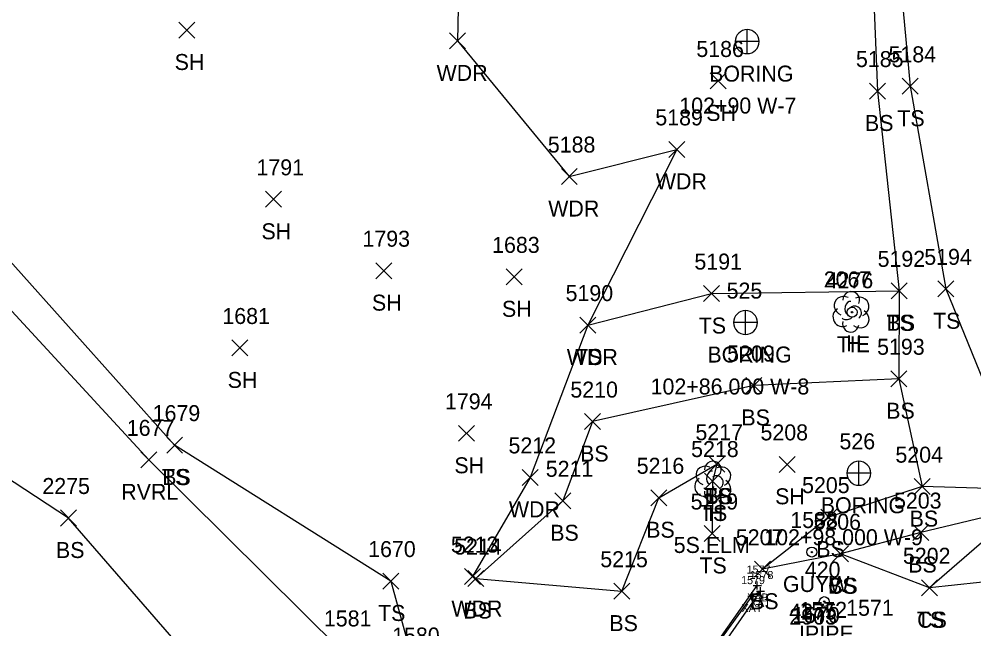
# Model space of a CAD drawing. Extents: x 1509053 to 1511576, y 400838 to 402572.
# Drawn here: x 1509983.2 to 1510102.6, y 401661.1 to 401737.4 of the extents above; entities that cross this region are included whole.
import ezdxf

# ---------------------------------------------------------------- set-up
doc = ezdxf.new("R2010")
doc.units = 0
for name, color, linetype in [('B_A', 7, 'Continuous'), ('B_I', 7, 'Continuous'), ('B_TIC', 7, 'Continuous'), ('BSUBM', 7, 'Continuous'), ('C_A', 7, 'Continuous'), ('C_I', 7, 'Continuous'), ('CBP', 7, 'Continuous'), ('D_I', 7, 'Continuous'), ('G_A', 7, 'Continuous'), ('G_C', 7, 'Continuous'), ('G_I', 7, 'Continuous'), ('GA_P', 7, 'Continuous'), ('L_A', 7, 'Continuous'), ('L_C', 7, 'Continuous'), ('L_I', 7, 'Continuous'), ('L_TIC', 7, 'Continuous'), ('LAWA', 7, 'Continuous'), ('LAWE', 7, 'Continuous'), ('LELB', 7, 'Continuous'), ('LTD', 7, 'Continuous'), ('M_A', 7, 'Continuous'), ('M_I', 7, 'Continuous'), ('MPIP', 7, 'Continuous'), ('U_A', 7, 'Continuous'), ('U_I', 7, 'Continuous'), ('UPGW', 7, 'Continuous')]:
    doc.layers.add(name, color=color, linetype=linetype)

msp = doc.modelspace()

# ---------------------------------------------------------------- linework, layer by layer
at = {"layer": 'B_TIC'}
for p, q in [((1510075.55, 401666.57), (1510075.62, 401666.57)), ((1510075.93, 401665.88), (1510076, 401665.88)), ((1510074.87, 401665.24), (1510074.95, 401665.24))]:
    msp.add_line(p, q, dxfattribs=at)
for points in [[(1510075.54, 401666.07), (1510075.54, 401667.07)], [(1510074.87, 401664.74), (1510074.87, 401665.74)], [(1510075.04, 401666.57), (1510076.05, 401666.57)], [(1510075.42, 401665.88), (1510076.42, 401665.88)], [(1510075.92, 401665.38), (1510075.92, 401666.38)], [(1510074.37, 401665.24), (1510075.37, 401665.24)]]:
    msp.add_lwpolyline(points, dxfattribs=at)
at = {"layer": 'BSUBM'}
for points in [[(1510068.2, 401656.14), (1510075.54, 401666.57)], [(1510069.19, 401656.14), (1510075.92, 401665.88)], [(1510075.92, 401665.88), (1510074.87, 401665.24)], [(1510074.87, 401665.24), (1510068.2, 401656.03)]]:
    msp.add_lwpolyline(points, dxfattribs=at)
at = {"layer": 'CBP'}
for radius in [0.625, 0.0833]:
    msp.add_circle((1510087.4, 401700.76), radius, dxfattribs=at)
at = {"layer": 'GA_P'}
for p, q in [((1510074.27, 401734.62), (1510074.27, 401736.12)), ((1510074.27, 401734.62), (1510072.77, 401734.62)), ((1510075.77, 401734.62), (1510074.27, 401734.62)), ((1510074.27, 401733.12), (1510074.27, 401734.62)), ((1510074.06, 401699.47), (1510074.06, 401700.97)), ((1510074.06, 401699.47), (1510072.56, 401699.47)), ((1510075.56, 401699.47), (1510074.06, 401699.47)), ((1510074.06, 401697.97), (1510074.06, 401699.47)), ((1510088.24, 401680.61), (1510088.24, 401682.11)), ((1510088.24, 401680.61), (1510086.74, 401680.61)), ((1510089.74, 401680.61), (1510088.24, 401680.61)), ((1510088.24, 401679.11), (1510088.24, 401680.61))]:
    msp.add_line(p, q, dxfattribs=at)
for centre, start, end in [((1510074.27, 401734.62), 90, 180), ((1510074.27, 401734.62), 0, 90), ((1510074.27, 401734.62), 180, 270), ((1510074.27, 401734.62), 270, 0), ((1510074.06, 401699.47), 90, 180), ((1510074.06, 401699.47), 0, 90), ((1510074.06, 401699.47), 180, 270), ((1510074.06, 401699.47), 270, 0), ((1510088.24, 401680.61), 90, 180), ((1510088.24, 401680.61), 0, 90), ((1510088.24, 401680.61), 180, 270), ((1510088.24, 401680.61), 270, 0)]:
    msp.add_arc(centre, 1.5, start, end, dxfattribs=at)
at = {"layer": 'L_TIC'}
for points in [[(1510003.15, 401735.07), (1510005.15, 401737.07)], [(1510005.15, 401735.07), (1510003.15, 401737.07)], [(1510037.04, 401733.71), (1510039.04, 401735.71)], [(1510039.04, 401733.71), (1510037.04, 401735.71)], [(1510069.66, 401728.7), (1510071.66, 401730.7)], [(1510071.66, 401728.7), (1510069.66, 401730.7)], [(1510089.57, 401727.44), (1510091.57, 401729.44)], [(1510091.57, 401727.44), (1510089.57, 401729.44)], [(1510093.65, 401728.03), (1510095.65, 401730.03)], [(1510095.65, 401728.03), (1510093.65, 401730.03)], [(1510064.48, 401720.14), (1510066.48, 401722.14)], [(1510066.48, 401720.14), (1510064.48, 401722.14)], [(1510051.02, 401716.74), (1510053.02, 401718.74)], [(1510053.02, 401716.74), (1510051.02, 401718.74)], [(1510014.01, 401713.89), (1510016.01, 401715.89)], [(1510016.01, 401713.89), (1510014.01, 401715.89)], [(1510027.83, 401704.96), (1510029.83, 401706.96)], [(1510029.83, 401704.96), (1510027.83, 401706.96)], [(1510044.1, 401704.19), (1510046.1, 401706.19)], [(1510046.1, 401704.19), (1510044.1, 401706.19)], [(1510068.8, 401702.1), (1510070.8, 401704.1)], [(1510070.8, 401702.1), (1510068.8, 401704.1)], [(1510092.28, 401702.44), (1510094.28, 401704.44)], [(1510094.28, 401702.44), (1510092.28, 401704.44)], [(1510092.28, 401702.44), (1510094.28, 401704.44)], [(1510094.28, 401702.44), (1510092.28, 401704.44)], [(1510098.12, 401702.69), (1510100.12, 401704.69)], [(1510100.12, 401702.69), (1510098.12, 401704.69)], [(1510053.33, 401698.16), (1510055.33, 401700.16)], [(1510055.33, 401698.16), (1510053.33, 401700.16)], [(1510053.33, 401698.16), (1510055.33, 401700.16)], [(1510055.33, 401698.16), (1510053.33, 401700.16)], [(1510009.79, 401695.29), (1510011.79, 401697.29)], [(1510011.79, 401695.29), (1510009.79, 401697.29)], [(1510092.23, 401691.44), (1510094.23, 401693.44)], [(1510094.23, 401691.44), (1510092.23, 401693.44)], [(1510092.23, 401691.44), (1510094.23, 401693.44)], [(1510094.23, 401691.44), (1510092.23, 401693.44)], [(1510074.11, 401690.6), (1510076.11, 401692.6)], [(1510076.11, 401690.6), (1510074.11, 401692.6)], [(1510053.93, 401686.08), (1510055.93, 401688.08)], [(1510055.93, 401686.08), (1510053.93, 401688.08)], [(1510038.15, 401684.61), (1510040.15, 401686.61)], [(1510040.15, 401684.61), (1510038.15, 401686.61)], [(1510001.64, 401683.14), (1510003.64, 401685.14)], [(1510003.64, 401683.14), (1510001.64, 401685.14)], [(1510001.64, 401683.14), (1510003.64, 401685.14)], [(1510003.64, 401683.14), (1510001.64, 401685.14)], [(1509998.39, 401681.29), (1510000.39, 401683.29)], [(1510000.39, 401681.29), (1509998.39, 401683.29)], [(1509998.39, 401681.29), (1510000.39, 401683.29)], [(1510000.39, 401681.29), (1509998.39, 401683.29)], [(1510069.49, 401680.75), (1510071.49, 401682.75)], [(1510071.49, 401680.75), (1510069.49, 401682.75)], [(1510069.49, 401680.75), (1510071.49, 401682.75)], [(1510071.49, 401680.75), (1510069.49, 401682.75)], [(1510078.28, 401680.73), (1510080.28, 401682.73)], [(1510080.28, 401680.73), (1510078.28, 401682.73)], [(1510046.1, 401679.1), (1510048.1, 401681.1)], [(1510048.1, 401679.1), (1510046.1, 401681.1)], [(1510068.95, 401678.64), (1510070.95, 401680.64)], [(1510070.95, 401678.64), (1510068.95, 401680.64)], [(1510095.16, 401677.94), (1510097.16, 401679.94)], [(1510097.16, 401677.94), (1510095.16, 401679.94)], [(1510095.16, 401677.94), (1510097.16, 401679.94)], [(1510097.16, 401677.94), (1510095.16, 401679.94)], [(1510050.19, 401676.17), (1510052.19, 401678.17)], [(1510052.19, 401676.17), (1510050.19, 401678.17)], [(1510062.2, 401676.55), (1510064.2, 401678.55)], [(1510064.2, 401676.55), (1510062.2, 401678.55)], [(1509988.35, 401674.01), (1509990.35, 401676.02)], [(1509990.35, 401674.01), (1509988.35, 401676.02)], [(1510083.48, 401674.13), (1510085.48, 401676.13)], [(1510085.48, 401674.13), (1510083.48, 401676.13)], [(1510068.89, 401672.08), (1510070.89, 401674.08)], [(1510070.89, 401672.08), (1510068.89, 401674.08)], [(1510094.98, 401672.19), (1510096.98, 401674.19)], [(1510096.98, 401672.19), (1510094.98, 401674.19)], [(1510084.95, 401669.54), (1510086.95, 401671.54)], [(1510086.95, 401669.54), (1510084.95, 401671.54)], [(1510084.95, 401669.54), (1510086.95, 401671.54)], [(1510086.95, 401669.54), (1510084.95, 401671.54)], [(1510075.18, 401667.6), (1510077.18, 401669.6)], [(1510077.18, 401667.6), (1510075.18, 401669.6)], [(1510075.18, 401667.6), (1510077.18, 401669.6)], [(1510077.18, 401667.6), (1510075.18, 401669.6)], [(1510028.68, 401666.13), (1510030.68, 401668.13)], [(1510030.68, 401666.13), (1510028.68, 401668.13)], [(1510038.9, 401666.69), (1510040.9, 401668.69)], [(1510040.9, 401666.69), (1510038.9, 401668.69)], [(1510039.31, 401666.44), (1510041.31, 401668.44)], [(1510041.31, 401666.44), (1510039.31, 401668.44)], [(1510057.58, 401664.86), (1510059.58, 401666.86)], [(1510059.58, 401664.86), (1510057.58, 401666.86)], [(1510096.1, 401665.29), (1510098.1, 401667.29)], [(1510098.1, 401665.29), (1510096.1, 401667.29)], [(1510096.1, 401665.29), (1510098.1, 401667.29)], [(1510098.1, 401665.29), (1510096.1, 401667.29)]]:
    msp.add_lwpolyline(points, dxfattribs=at)
at = {"layer": 'LAWA'}
msp.add_lwpolyline([(1510048.54, 401845.56), (1510045.67, 401826.12), (1510042.8, 401795.88), (1510038.66, 401765.31), (1510038.04, 401734.71), (1510052.02, 401717.74), (1510065.48, 401721.14), (1510054.33, 401699.16), (1510047.1, 401680.1), (1510039.9, 401667.69)], dxfattribs=at)
at = {"layer": 'LAWE'}
for points in [[(1509999.39, 401682.29), (1509931.32, 401756.22), (1509918.51, 401791.76)], [(1510023.43, 401658.46), (1509999.39, 401682.29)]]:
    msp.add_lwpolyline(points, dxfattribs=at)
at = {"layer": 'LELB'}
for points in [[(1510112.55, 401827.76), (1510104.59, 401805.66), (1510094.64, 401781.22), (1510089.62, 401751.93), (1510090.57, 401728.44), (1510093.28, 401703.44), (1510093.23, 401692.44), (1510096.16, 401678.94)], [(1510118.99, 401826.89), (1510108.76, 401803.89), (1510097.32, 401781.18), (1510092.53, 401751.99), (1510094.65, 401729.03), (1510099.12, 401703.69), (1510105.62, 401687.7), (1510108.31, 401680.25)], [(1510002.64, 401684.14), (1509936.25, 401758.43)], [(1510431.72, 401516.61), (1510341.14, 401547.81), (1510292.56, 401583.77), (1510226.42, 401599.28), (1510151.75, 401587.72), (1510095.68, 401580.81), (1510017.56, 401603.54), (1510015.48, 401644.92), (1509989.35, 401675.01), (1509940.27, 401707.21)], [(1510054.33, 401699.16), (1510069.8, 401703.1), (1510093.28, 401703.44)], [(1510093.23, 401692.44), (1510075.11, 401691.6), (1510054.93, 401687.08), (1510051.19, 401677.17), (1510040.31, 401667.44), (1510058.58, 401665.86), (1510063.2, 401677.55), (1510070.49, 401681.75)], [(1510191.44, 401691.91), (1510160.44, 401687.48), (1510135.48, 401683.1), (1510105.87, 401678.66), (1510096.16, 401678.94), (1510084.48, 401675.13), (1510076.18, 401668.6)], [(1510191.87, 401689.39), (1510160.54, 401685.33), (1510135.43, 401679.89), (1510105.91, 401675.58), (1510095.98, 401673.19), (1510085.95, 401670.54), (1510076.18, 401668.6)], [(1510191.87, 401689.39), (1510160.37, 401682.03), (1510135.85, 401678.45), (1510107.02, 401674.89), (1510097.1, 401666.29)], [(1510029.68, 401667.13), (1510002.64, 401684.14)], [(1510070.49, 401681.75), (1510069.95, 401679.64), (1510069.89, 401673.08)], [(1510185.87, 401675.88), (1510161.04, 401671.59), (1510135.73, 401670.98), (1510106.47, 401667.26), (1510097.1, 401666.29), (1510085.95, 401670.54)], [(1510029.68, 401667.13), (1510032.63, 401656.31)]]:
    msp.add_lwpolyline(points, dxfattribs=at)
at = {"layer": 'LTD'}
for p, q in [((1510087.24, 401700.87), (1510087.24, 401700.87)), ((1510087.24, 401700.87), (1510087.24, 401700.87)), ((1510069.95, 401679.64), (1510069.95, 401679.64)), ((1510069.95, 401679.64), (1510069.95, 401679.64))]:
    msp.add_line(p, q, dxfattribs=at)
for centre in [(1510087.29, 401702.3), (1510069.99, 401681.07)]:
    msp.add_arc(centre, 1.05, 335.5272, 180.9563, dxfattribs=at)
for centre, major_axis, ratio, start_param, end_param in [((1510086.45, 401701.53), (1.21, -0.51), 0.895232, 1.570796, 4.712389), ((1510088.28, 401701.45), (-1.14, -0.48), 0.949671, 1.570796, 4.712389), ((1510087.03, 401701.33), (-0.208, -0.792), 0.645439, 3.141593, 6.283185), ((1510087.74, 401700.7), (-0.5, 0.667), 0.989748, 3.141593, 6.283185), ((1510086.16, 401700.16), (0.58, -1.04), 0.959034, 3.141593, 6.283185), ((1510086.78, 401700.12), (-0.625, -0.083), 0.423636, 0, 3.141593), ((1510088.24, 401700.03), (-1.09, 0.79), 0.841452, 1.570796, 4.712389), ((1510087.24, 401699.37), (0.26, 1.06), 0.942809, 1.570796, 4.712389), ((1510069.16, 401680.3), (1.21, -0.51), 0.895232, 1.570796, 4.712389), ((1510070.99, 401680.22), (-1.14, -0.48), 0.949671, 1.570796, 4.712389), ((1510068.86, 401678.93), (0.58, -1.04), 0.959034, 3.141593, 6.283185), ((1510069.74, 401680.09), (-0.208, -0.792), 0.645439, 3.141593, 6.283185), ((1510070.45, 401679.47), (-0.5, 0.667), 0.989748, 3.141593, 6.283185), ((1510069.49, 401678.89), (-0.625, -0.083), 0.423636, 0, 3.141593), ((1510070.95, 401678.8), (-1.09, 0.79), 0.841452, 1.570796, 4.712389), ((1510069.95, 401678.14), (0.26, 1.06), 0.942809, 1.570796, 4.712389)]:
    msp.add_ellipse(centre, major_axis=major_axis, ratio=ratio, start_param=start_param, end_param=end_param, dxfattribs=at)
at = {"layer": 'MPIP'}
for radius in [0.625, 0.0833]:
    msp.add_circle((1510083.92, 401664.55), radius, dxfattribs=at)
at = {"layer": 'UPGW'}
for radius in [0.625, 0.0833]:
    msp.add_circle((1510082.36, 401670.76), radius, dxfattribs=at)

# ---------------------------------------------------------------- texts
at = {"layer": 'B_A'}
for s, p in [('XAB', (1510074.27, 401664.57)), ('XAT', (1510074.63, 401663.88)), ('XAT', (1510073.57, 401663.24))]:
    msp.add_text(s, height=1, dxfattribs=at).set_placement(p)
at = {"layer": 'B_I'}
for s, p in [('1577', (1510074.2, 401668.07)), ('1578', (1510074.58, 401667.38)), ('1579', (1510073.52, 401666.74))]:
    msp.add_text(s, height=1, dxfattribs=at).set_placement(p)
at = {"layer": 'C_A'}
msp.add_text('TIE', height=2, dxfattribs=at).set_placement((1510085.48, 401695.76))
at = {"layer": 'C_I'}
for s, p in [('4276', (1510084.09, 401703.76)), ('4275', (1510079.54, 401662.31)), ('2903', (1510079.55, 401661.68))]:
    msp.add_text(s, height=2, dxfattribs=at).set_placement(p)
at = {"layer": 'D_I'}
for s, p in [('1572', (1510080.82, 401662.52)), ('1571', (1510086.66, 401662.78))]:
    msp.add_text(s, height=2, dxfattribs=at).set_placement(p)
at = {"layer": 'G_A'}
for p in [(1510069.51, 401729.62), (1510069.3, 401694.47), (1510083.48, 401675.61)]:
    msp.add_text('BORING', height=2, dxfattribs=at).set_placement(p)
at = {"layer": 'G_C'}
for s, p in [('102+90 W-7', (1510065.78, 401725.62)), ('102+86.000 W-8', (1510062.19, 401690.47)), ('102+98.000 W-9', (1510076.41, 401671.61))]:
    msp.add_text(s, height=2, dxfattribs=at).set_placement(p)
at = {"layer": 'G_I'}
for s, p in [('525', (1510071.7, 401702.47)), ('526', (1510085.82, 401683.61))]:
    msp.add_text(s, height=2, dxfattribs=at).set_placement(p)
at = {"layer": 'L_A'}
for s, p in [('SH', (1510002.64, 401731.07)), ('WDR', (1510035.41, 401729.71)), ('SH', (1510069.15, 401724.7)), ('BS', (1510089.01, 401723.44)), ('TS', (1510093.06, 401724.03)), ('WDR', (1510062.84, 401716.14)), ('WDR', (1510049.38, 401712.74)), ('SH', (1510013.5, 401709.89)), ('SH', (1510027.32, 401700.96)), ('SH', (1510043.59, 401700.19)), ('TS', (1510091.69, 401698.44)), ('BS', (1510091.72, 401698.44)), ('TS', (1510097.53, 401698.69)), ('TS', (1510068.21, 401698.1)), ('H', (1510086.67, 401695.87)), ('WDR', (1510051.7, 401694.16)), ('TS', (1510052.74, 401694.16)), ('SH', (1510009.27, 401691.29)), ('BS', (1510091.67, 401687.44)), ('BS', (1510091.67, 401687.44)), ('BS', (1510073.55, 401686.6)), ('BS', (1510053.37, 401682.08)), ('SH', (1510037.64, 401680.61)), ('TS', (1510001.05, 401679.14)), ('BS', (1510001.08, 401679.14)), ('RVRL', (1509995.96, 401677.29)), ('RVRL', (1509995.96, 401677.29)), ('TS', (1510068.9, 401676.75)), ('BS', (1510068.93, 401676.75)), ('SH', (1510077.77, 401676.73)), ('WDR', (1510044.46, 401675.1)), ('TS', (1510068.36, 401674.64)), ('H', (1510069.38, 401674.64)), ('BS', (1510094.6, 401673.94)), ('BS', (1510094.6, 401673.94)), ('BS', (1510049.63, 401672.17)), ('BS', (1510061.64, 401672.55)), ('BS', (1509987.79, 401670.01)), ('BS', (1510082.92, 401670.13)), ('TS', (1510068.3, 401668.08)), ('BS', (1510094.42, 401668.19)), ('CS', (1510084.39, 401665.54)), ('BS', (1510084.39, 401665.54)), ('BS', (1510074.63, 401663.6)), ('BS', (1510074.63, 401663.6)), ('WDR', (1510037.26, 401662.69)), ('BS', (1510038.75, 401662.44)), ('TS', (1510028.09, 401662.13)), ('TS', (1510095.51, 401661.29)), ('CS', (1510095.54, 401661.29)), ('BS', (1510057.03, 401660.86))]:
    msp.add_text(s, height=2, dxfattribs=at).set_placement(p)
at = {"layer": 'L_C'}
msp.add_text('5S.ELM', height=2, dxfattribs=at).set_placement((1510065.08, 401670.64))
at = {"layer": 'L_I'}
for s, p in [('5186', (1510067.91, 401732.7)), ('5184', (1510091.96, 401732.03)), ('5185', (1510087.88, 401731.44)), ('5189', (1510062.78, 401724.14)), ('5188', (1510049.33, 401720.74)), ('1791', (1510012.88, 401717.89)), ('1793', (1510026.14, 401708.96)), ('1683', (1510042.36, 401708.19)), ('5194', (1510096.43, 401706.69)), ('5191', (1510067.67, 401706.1)), ('5192', (1510090.59, 401706.44)), ('5192', (1510090.59, 401706.44)), ('2067', (1510083.85, 401703.87)), ('5190', (1510051.55, 401702.16)), ('5190', (1510051.55, 401702.16)), ('1681', (1510008.61, 401699.29)), ('5209', (1510071.77, 401694.6)), ('5193', (1510090.53, 401695.44)), ('5193', (1510090.53, 401695.44)), ('5210', (1510052.15, 401690.08)), ('1794', (1510036.46, 401688.61)), ('1679', (1509999.89, 401687.14)), ('1679', (1509999.89, 401687.14)), ('1677', (1509996.65, 401685.29)), ('1677', (1509996.65, 401685.29)), ('5217', (1510067.8, 401684.75)), ('5217', (1510067.8, 401684.75)), ('5208', (1510075.94, 401684.73)), ('5212', (1510044.41, 401683.1)), ('5218', (1510067.26, 401682.64)), ('5218', (1510067.26, 401682.64)), ('5204', (1510092.82, 401681.94)), ('5204', (1510092.82, 401681.94)), ('5216', (1510060.45, 401680.55)), ('5211', (1510049.07, 401680.17)), ('2275', (1509986.09, 401678.02)), ('5205', (1510081.14, 401678.13)), ('5219', (1510067.19, 401676.08)), ('5203', (1510092.64, 401676.19)), ('5206', (1510082.56, 401673.54)), ('5206', (1510082.56, 401673.54)), ('5213', (1510037.2, 401670.69)), ('5207', (1510072.85, 401671.6)), ('5207', (1510072.85, 401671.6)), ('1670', (1510026.85, 401670.13)), ('5214', (1510037.61, 401670.44)), ('5215', (1510055.89, 401668.86)), ('5202', (1510093.76, 401669.29)), ('5202', (1510093.76, 401669.29)), ('1581', (1510021.31, 401661.45)), ('1580', (1510029.85, 401659.31))]:
    msp.add_text(s, height=2, dxfattribs=at).set_placement(p)
at = {"layer": 'M_A'}
msp.add_text('IPIPE', height=2, dxfattribs=at).set_placement((1510080.76, 401659.55))
at = {"layer": 'M_I'}
msp.add_text('420', height=2, dxfattribs=at).set_placement((1510081.48, 401667.55))
at = {"layer": 'U_A'}
msp.add_text('GUYW', height=2, dxfattribs=at).set_placement((1510078.75, 401665.76))
at = {"layer": 'U_I'}
for s, p in [('1588', (1510079.67, 401673.76)), ('1570', (1510079.91, 401661.87))]:
    msp.add_text(s, height=2, dxfattribs=at).set_placement(p)

doc.saveas('drawing.dxf')
